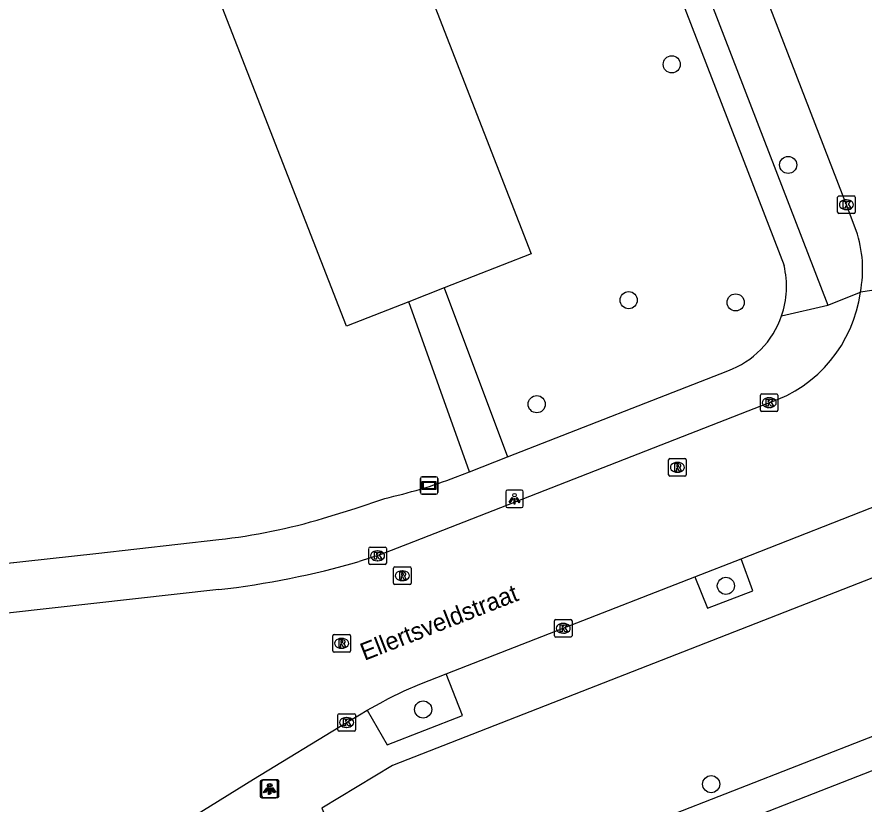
# Model space of a CAD drawing. Extents: x 159689 to 160786, y 387323 to 388339.
# Drawn here: x 159830.68 to 159878.99, y 387781.97 to 387826.82 of the extents above; entities that cross this region are included whole.
import ezdxf

# ---------------------------------------------------------------- set-up
doc = ezdxf.new("R2010")
doc.units = 0
for name, color, linetype in [('IMGEO_Boom', 7, 'Continuous'), ('IMGEO_Kolk', 7, 'Continuous'), ('IMGEO_Lichtpunt', 7, 'Continuous'), ('IMGEO_Openbare_ruimte_label', 7, 'Continuous'), ('IMGEO_Pand', 7, 'Continuous'), ('IMGEO_Rijbaan_lokaal_gesloten', 7, 'Continuous'), ('IMGEO_Rioolput', 7, 'Continuous'), ('IMGEO_Verklikker', 7, 'Continuous'), ('IMGEO_Voetpad_open', 7, 'Continuous')]:
    doc.layers.add(name, color=color, linetype=linetype)

msp = doc.modelspace()

# ---------------------------------------------------------------- linework, layer by layer
at = {"layer": 'IMGEO_Boom'}
for centre in [(159868.023, 387824.123), (159874.661, 387818.392), (159865.569, 387810.686), (159871.667, 387810.557), (159860.324, 387804.755), (159871.111, 387794.407), (159853.845, 387787.363), (159870.269, 387783.106)]:
    msp.add_circle(centre, 0.489, dxfattribs=at)
at = {"layer": 'IMGEO_Kolk'}
for p, q in [((159877.483, 387815.697), (159877.483, 387816.549)), ((159877.558, 387816.623), (159878.41, 387816.623)), ((159877.971, 387816.403), (159877.996, 387816.403)), ((159878.484, 387816.549), (159878.484, 387815.697)), ((159878.41, 387815.623), (159877.558, 387815.623)), ((159877.994, 387815.843), (159877.969, 387815.843)), ((159873.08, 387804.415), (159873.08, 387805.267)), ((159873.155, 387805.341), (159874.007, 387805.341)), ((159874.081, 387805.267), (159874.081, 387804.415)), ((159873.568, 387805.121), (159873.593, 387805.121)), ((159874.007, 387804.341), (159873.155, 387804.341)), ((159873.591, 387804.561), (159873.566, 387804.561)), ((159850.822, 387796.618), (159851.674, 387796.618)), ((159850.747, 387795.692), (159850.747, 387796.544)), ((159851.235, 387796.398), (159851.26, 387796.398)), ((159851.748, 387796.544), (159851.748, 387795.692)), ((159851.674, 387795.618), (159850.822, 387795.618)), ((159851.258, 387795.838), (159851.233, 387795.838)), ((159861.334, 387791.563), (159861.334, 387792.415)), ((159861.409, 387792.489), (159862.261, 387792.489)), ((159861.822, 387792.269), (159861.847, 387792.269)), ((159862.335, 387792.415), (159862.335, 387791.563)), ((159862.261, 387791.489), (159861.409, 387791.489)), ((159861.845, 387791.709), (159861.82, 387791.709)), ((159848.984, 387786.196), (159848.984, 387787.048)), ((159849.059, 387787.122), (159849.911, 387787.122)), ((159849.472, 387786.902), (159849.497, 387786.902)), ((159849.985, 387787.048), (159849.985, 387786.196)), ((159849.911, 387786.122), (159849.059, 387786.122)), ((159849.495, 387786.342), (159849.47, 387786.342))]:
    msp.add_line(p, q, dxfattribs=at)
for points in [[(159877.483, 387815.697), (159877.483, 387816.549)], [(159877.558, 387816.623), (159878.41, 387816.623)], [(159878.484, 387816.549), (159878.484, 387815.697)], [(159877.804, 387816.323), (159877.927, 387816.323), (159877.927, 387816.172), (159878.057, 387816.323), (159878.221, 387816.323), (159878.075, 387816.172), (159878.228, 387815.923), (159878.076, 387815.923), (159877.991, 387816.087), (159877.927, 387816.02), (159877.927, 387815.923), (159877.804, 387815.923), (159877.804, 387816.323)], [(159878.41, 387815.623), (159877.558, 387815.623)], [(159873.08, 387804.415), (159873.08, 387805.267)], [(159873.155, 387805.341), (159874.007, 387805.341)], [(159874.081, 387805.267), (159874.081, 387804.415)], [(159873.401, 387805.041), (159873.524, 387805.041), (159873.524, 387804.89), (159873.654, 387805.041), (159873.818, 387805.041), (159873.672, 387804.89), (159873.825, 387804.641), (159873.673, 387804.641), (159873.588, 387804.805), (159873.524, 387804.738), (159873.524, 387804.641), (159873.401, 387804.641), (159873.401, 387805.041)], [(159874.007, 387804.341), (159873.155, 387804.341)], [(159850.822, 387796.618), (159851.674, 387796.618)], [(159850.747, 387795.692), (159850.747, 387796.544)], [(159851.068, 387796.318), (159851.191, 387796.318), (159851.191, 387796.167), (159851.321, 387796.318), (159851.485, 387796.318), (159851.339, 387796.167), (159851.492, 387795.918), (159851.34, 387795.918), (159851.255, 387796.082), (159851.191, 387796.015), (159851.191, 387795.918), (159851.068, 387795.918), (159851.068, 387796.318)], [(159851.748, 387796.544), (159851.748, 387795.692)], [(159851.674, 387795.618), (159850.822, 387795.618)], [(159861.334, 387791.563), (159861.334, 387792.415)], [(159861.409, 387792.489), (159862.261, 387792.489)], [(159862.335, 387792.415), (159862.335, 387791.563)], [(159861.655, 387792.189), (159861.778, 387792.189), (159861.778, 387792.038), (159861.908, 387792.189), (159862.072, 387792.189), (159861.926, 387792.038), (159862.079, 387791.789), (159861.927, 387791.789), (159861.842, 387791.953), (159861.778, 387791.886), (159861.778, 387791.789), (159861.655, 387791.789), (159861.655, 387792.189)], [(159862.261, 387791.489), (159861.409, 387791.489)], [(159848.984, 387786.196), (159848.984, 387787.048)], [(159849.059, 387787.122), (159849.911, 387787.122)], [(159849.985, 387787.048), (159849.985, 387786.196)], [(159849.305, 387786.822), (159849.428, 387786.822), (159849.428, 387786.671), (159849.558, 387786.822), (159849.722, 387786.822), (159849.576, 387786.671), (159849.729, 387786.422), (159849.577, 387786.422), (159849.492, 387786.586), (159849.428, 387786.519), (159849.428, 387786.422), (159849.305, 387786.422), (159849.305, 387786.822)], [(159849.911, 387786.122), (159849.059, 387786.122)]]:
    msp.add_lwpolyline(points, dxfattribs=at)
for centre, start, end in [((159877.56, 387816.547), 91.552, 178.448), ((159877.56, 387816.547), 91.552, 178.448), ((159878.408, 387816.547), 1.552, 88.448), ((159878.408, 387816.547), 1.552, 88.448), ((159877.56, 387815.699), 181.552, 268.448), ((159877.56, 387815.699), 181.552, 268.448), ((159878.408, 387815.699), 271.552, 358.448), ((159878.408, 387815.699), 271.552, 358.448), ((159873.157, 387805.265), 91.552, 178.448), ((159873.157, 387805.265), 91.552, 178.448), ((159874.005, 387805.265), 1.552, 88.448), ((159874.005, 387805.265), 1.552, 88.448), ((159873.157, 387804.417), 181.552, 268.448), ((159873.157, 387804.417), 181.552, 268.448), ((159874.005, 387804.417), 271.552, 358.448), ((159874.005, 387804.417), 271.552, 358.448), ((159850.824, 387796.542), 91.552, 178.448), ((159850.824, 387796.542), 91.552, 178.448), ((159851.672, 387796.542), 1.552, 88.448), ((159851.672, 387796.542), 1.552, 88.448), ((159850.824, 387795.694), 181.552, 268.448), ((159850.824, 387795.694), 181.552, 268.448), ((159851.672, 387795.694), 271.552, 358.448), ((159851.672, 387795.694), 271.552, 358.448), ((159861.411, 387792.413), 91.552, 178.448), ((159861.411, 387792.413), 91.552, 178.448), ((159862.259, 387792.413), 1.552, 88.448), ((159862.259, 387792.413), 1.552, 88.448), ((159861.411, 387791.565), 181.552, 268.448), ((159861.411, 387791.565), 181.552, 268.448), ((159862.259, 387791.565), 271.552, 358.448), ((159862.259, 387791.565), 271.552, 358.448), ((159849.061, 387787.046), 91.552, 178.448), ((159849.061, 387787.046), 91.552, 178.448), ((159849.909, 387787.046), 1.552, 88.448), ((159849.909, 387787.046), 1.552, 88.448), ((159849.061, 387786.198), 181.552, 268.448), ((159849.061, 387786.198), 181.552, 268.448), ((159849.909, 387786.198), 271.552, 358.448), ((159849.909, 387786.198), 271.552, 358.448)]:
    msp.add_arc(centre, 0.0765, start, end, dxfattribs=at)
for centre, major_axis, ratio, start_param, end_param in [((159877.97, 387816.123), (-0.387, 0.002), 0.722429, 4.712389, 7.853982), ((159877.995, 387816.123), (-0.39, 0.002), 0.717154, 1.570796, 4.712389), ((159873.567, 387804.841), (-0.387, 0.002), 0.722429, 4.712389, 7.853982), ((159873.592, 387804.841), (-0.39, 0.002), 0.717154, 1.570796, 4.712389), ((159851.234, 387796.118), (-0.387, 0.002), 0.722429, 4.712389, 7.853982), ((159851.259, 387796.118), (-0.39, 0.002), 0.717154, 1.570796, 4.712389), ((159861.821, 387791.989), (-0.387, 0.002), 0.722429, 4.712389, 7.853982), ((159861.846, 387791.989), (-0.39, 0.002), 0.717154, 1.570796, 4.712389), ((159849.471, 387786.622), (-0.387, 0.002), 0.722429, 4.712389, 7.853982), ((159849.496, 387786.622), (-0.39, 0.002), 0.717154, 1.570796, 4.712389)]:
    msp.add_ellipse(centre, major_axis=major_axis, ratio=ratio, start_param=start_param, end_param=end_param, dxfattribs=at)
at = {"layer": 'IMGEO_Lichtpunt'}
for p, q in [((159858.558, 387799.772), (159858.558, 387798.965)), ((159858.558, 387799.772), (159858.558, 387798.965)), ((159859.46, 387799.867), (159858.652, 387799.867)), ((159859.46, 387799.867), (159858.652, 387799.867)), ((159859.554, 387798.965), (159859.554, 387799.772)), ((159859.554, 387798.965), (159859.554, 387799.772)), ((159858.652, 387798.871), (159859.46, 387798.871)), ((159858.652, 387798.871), (159859.46, 387798.871)), ((159844.554, 387783.23), (159844.554, 387782.423)), ((159844.554, 387783.23), (159844.554, 387782.423)), ((159844.631, 387783.255), (159844.631, 387782.448)), ((159844.631, 387783.255), (159844.631, 387782.448)), ((159845.456, 387783.325), (159844.648, 387783.325)), ((159845.456, 387783.325), (159844.648, 387783.325)), ((159845.533, 387783.35), (159844.725, 387783.35)), ((159845.533, 387783.35), (159844.725, 387783.35)), ((159845.55, 387782.423), (159845.55, 387783.23)), ((159845.55, 387782.423), (159845.55, 387783.23)), ((159845.627, 387782.448), (159845.627, 387783.255)), ((159845.627, 387782.448), (159845.627, 387783.255)), ((159844.648, 387782.329), (159845.456, 387782.329)), ((159844.648, 387782.329), (159845.456, 387782.329)), ((159844.725, 387782.354), (159845.533, 387782.354)), ((159844.725, 387782.354), (159845.533, 387782.354))]:
    msp.add_line(p, q, dxfattribs=at)
for points in [[(159858.932, 387799.436), (159858.971, 387799.408), (159858.783, 387799.146), (159858.745, 387799.173), (159858.932, 387799.436)], [(159859.034, 387799.388), (159859.081, 387799.388), (159859.081, 387799.066), (159859.034, 387799.066), (159859.034, 387799.388)], [(159859.144, 387799.408), (159859.182, 387799.435), (159859.369, 387799.173), (159859.33, 387799.145), (159859.144, 387799.408)], [(159844.928, 387782.894), (159844.967, 387782.866), (159844.779, 387782.604), (159844.741, 387782.631), (159844.928, 387782.894)], [(159845.005, 387782.919), (159845.044, 387782.891), (159844.856, 387782.629), (159844.818, 387782.656), (159845.005, 387782.919)], [(159845.03, 387782.846), (159845.077, 387782.846), (159845.077, 387782.524), (159845.03, 387782.524), (159845.03, 387782.846)], [(159845.107, 387782.871), (159845.154, 387782.871), (159845.154, 387782.549), (159845.107, 387782.549), (159845.107, 387782.871)], [(159845.14, 387782.866), (159845.178, 387782.893), (159845.365, 387782.631), (159845.326, 387782.603), (159845.14, 387782.866)], [(159845.217, 387782.891), (159845.255, 387782.918), (159845.442, 387782.656), (159845.403, 387782.628), (159845.217, 387782.891)]]:
    msp.add_lwpolyline(points, dxfattribs=at)
for centre in [(159859.057, 387799.57), (159845.053, 387783.028), (159845.13, 387783.053)]:
    msp.add_circle(centre, 0.0994, dxfattribs=at)
for centre, start, end in [((159858.652, 387799.772), 90, 180), ((159858.652, 387799.772), 90, 180), ((159859.46, 387799.772), 0, 90), ((159859.46, 387799.772), 0, 90), ((159858.652, 387798.965), 180, 270), ((159858.652, 387798.965), 180, 270), ((159859.46, 387798.965), 270, 0), ((159859.46, 387798.965), 270, 360), ((159844.648, 387783.23), 90, 180), ((159844.648, 387783.23), 90, 180), ((159844.725, 387783.255), 90, 180), ((159844.725, 387783.255), 90, 180), ((159845.456, 387783.23), 0, 90), ((159845.456, 387783.23), 0, 90), ((159845.533, 387783.255), 0, 90), ((159845.533, 387783.255), 0, 90), ((159844.648, 387782.423), 180, 270), ((159844.648, 387782.423), 180, 270), ((159844.725, 387782.448), 180, 270), ((159844.725, 387782.448), 180, 270), ((159845.456, 387782.423), 270, 0), ((159845.456, 387782.423), 270, 360), ((159845.533, 387782.448), 270, 0), ((159845.533, 387782.448), 270, 360)]:
    msp.add_arc(centre, 0.0946, start, end, dxfattribs=at)
at = {"layer": 'IMGEO_Pand'}
for points in [[(159836.584, 387873.414), (159860.016, 387813.317), (159855.053, 387811.382)], [(159853.031, 387810.594), (159849.48, 387809.209), (159834.729, 387847.038)], [(159855.053, 387811.382), (159853.031, 387810.594)]]:
    msp.add_lwpolyline(points, dxfattribs=at)
at = {"layer": 'IMGEO_Rijbaan_lokaal_gesloten'}
for points in [[(159878.537, 387814.653), (159877.984, 387816.123), (159865.387, 387848.684), (159859.445, 387864.091), (159856.684, 387871.307)], [(159886.318, 387812.251), (159878.778, 387811.137)], [(159873.581, 387804.841), (159853.296, 387796.908), (159851.432, 387796.197), (159850.208, 387795.792)], [(159871.972, 387795.937), (159880.407, 387799.243), (159881.436, 387799.659)], [(159869.348, 387794.92), (159871.972, 387795.937)], [(159855.16, 387789.388), (159861.835, 387791.989), (159869.348, 387794.92)], [(159842.198, 387794.189), (159830.149, 387792.856)], [(159850.661, 387787.323), (159851.392, 387787.722), (159851.879, 387787.982), (159852.765, 387788.424), (159853.652, 387788.804), (159855.16, 387789.388)], [(159831.047, 387773.947), (159838.282, 387779.58), (159839.919, 387780.743), (159840.766, 387781.286), (159844.166, 387783.389), (159849.485, 387786.622), (159850.217, 387787.047), (159850.661, 387787.323)]]:
    msp.add_lwpolyline(points, dxfattribs=at)
for centre, radius, start, end in [((159872.16, 387812.45), 6.747, 348.7816, 19.0606), ((159871.107, 387812.176), 7.741, 288.6365, 352.2879), ((159836.225, 387844.85), 51.012, 276.7244, 285.9092)]:
    msp.add_arc(centre, radius, start, end, dxfattribs=at)
at = {"layer": 'IMGEO_Rioolput'}
for p, q in [((159867.845, 387800.732), (159867.845, 387801.584)), ((159867.92, 387801.658), (159868.772, 387801.658)), ((159868.333, 387801.438), (159868.358, 387801.438)), ((159868.846, 387801.584), (159868.846, 387800.732)), ((159868.772, 387800.658), (159867.92, 387800.658)), ((159868.356, 387800.878), (159868.331, 387800.878)), ((159852.158, 387794.556), (159852.158, 387795.408)), ((159852.233, 387795.482), (159853.085, 387795.482)), ((159852.646, 387795.262), (159852.671, 387795.262)), ((159853.159, 387795.408), (159853.159, 387794.556)), ((159852.669, 387794.702), (159852.644, 387794.702)), ((159853.085, 387794.482), (159852.233, 387794.482)), ((159848.699, 387790.706), (159848.699, 387791.558)), ((159848.774, 387791.632), (159849.626, 387791.632)), ((159849.187, 387791.412), (159849.212, 387791.412)), ((159849.7, 387791.558), (159849.7, 387790.706)), ((159849.21, 387790.852), (159849.185, 387790.852)), ((159849.626, 387790.632), (159848.774, 387790.632))]:
    msp.add_line(p, q, dxfattribs=at)
for points in [[(159867.845, 387800.732), (159867.845, 387801.584)], [(159867.92, 387801.658), (159868.772, 387801.658)], [(159868.846, 387801.584), (159868.846, 387800.732)], [(159868.434, 387801.356), (159868.182, 387801.358), (159868.182, 387800.958)], [(159868.182, 387800.958), (159868.306, 387800.958), (159868.306, 387801.12), (159868.317, 387801.12)], [(159868.36, 387801.277), (159868.306, 387801.277), (159868.306, 387801.196)], [(159868.306, 387801.196), (159868.358, 387801.196)], [(159868.364, 387801.091), (159868.435, 387800.958), (159868.575, 387800.958), (159868.51, 387801.084)], [(159868.772, 387800.658), (159867.92, 387800.658)], [(159852.158, 387794.556), (159852.158, 387795.408)], [(159852.233, 387795.482), (159853.085, 387795.482)], [(159852.747, 387795.18), (159852.495, 387795.182), (159852.495, 387794.782)], [(159853.159, 387795.408), (159853.159, 387794.556)], [(159852.495, 387794.782), (159852.619, 387794.782), (159852.619, 387794.944), (159852.63, 387794.944)], [(159852.673, 387795.101), (159852.619, 387795.101), (159852.619, 387795.02)], [(159852.619, 387795.02), (159852.671, 387795.02)], [(159852.677, 387794.915), (159852.748, 387794.782), (159852.888, 387794.782), (159852.823, 387794.908)], [(159853.085, 387794.482), (159852.233, 387794.482)], [(159848.699, 387790.706), (159848.699, 387791.558)], [(159848.774, 387791.632), (159849.626, 387791.632)], [(159849.288, 387791.33), (159849.036, 387791.332), (159849.036, 387790.932)], [(159849.214, 387791.251), (159849.16, 387791.251), (159849.16, 387791.17)], [(159849.7, 387791.558), (159849.7, 387790.706)], [(159849.036, 387790.932), (159849.16, 387790.932), (159849.16, 387791.094), (159849.171, 387791.094)], [(159849.16, 387791.17), (159849.212, 387791.17)], [(159849.218, 387791.065), (159849.289, 387790.932), (159849.429, 387790.932), (159849.364, 387791.058)], [(159849.626, 387790.632), (159848.774, 387790.632)]]:
    msp.add_lwpolyline(points, dxfattribs=at)
for centre, radius, start, end in [((159867.922, 387801.582), 0.0765, 91.552, 178.448), ((159867.922, 387801.582), 0.0765, 91.552, 178.448), ((159868.77, 387801.582), 0.0765, 1.552, 88.448), ((159868.77, 387801.582), 0.0765, 1.552, 88.448), ((159868.316, 387801.067), 0.0533, 26.0293, 88.6989), ((159868.342, 387801.385), 0.19, 274.7715, 282.9687), ((159868.366, 387801.181), 0.0964, 77.0061, 93.1865), ((159868.38, 387801.238), 0.0378, 276.6634, 79.6772), ((159868.433, 387801.246), 0.109, 350.3612, 89.416), ((159868.431, 387801.246), 0.112, 277.5842, 350.9817), ((159868.415, 387801.031), 0.108, 29.5134, 73.7905), ((159867.922, 387800.734), 0.0765, 181.552, 268.448), ((159867.922, 387800.734), 0.0765, 181.552, 268.448), ((159868.77, 387800.734), 0.0765, 271.552, 358.448), ((159868.77, 387800.734), 0.0765, 271.552, 358.448), ((159852.235, 387795.406), 0.0765, 91.552, 178.448), ((159852.235, 387795.406), 0.0765, 91.552, 178.448), ((159852.746, 387795.07), 0.109, 350.3612, 89.416), ((159853.083, 387795.406), 0.0765, 1.552, 88.448), ((159853.083, 387795.406), 0.0765, 1.552, 88.448), ((159852.629, 387794.891), 0.0533, 26.0293, 88.6989), ((159852.655, 387795.209), 0.19, 274.7715, 282.9687), ((159852.679, 387795.005), 0.0964, 77.0061, 93.1865), ((159852.693, 387795.062), 0.0378, 276.6634, 79.6772), ((159852.744, 387795.07), 0.112, 277.5842, 350.9817), ((159852.728, 387794.855), 0.108, 29.5134, 73.7905), ((159852.235, 387794.558), 0.0765, 181.552, 268.448), ((159852.235, 387794.558), 0.0765, 181.552, 268.448), ((159853.083, 387794.558), 0.0765, 271.552, 358.448), ((159853.083, 387794.558), 0.0765, 271.552, 358.448), ((159848.776, 387791.556), 0.0765, 91.552, 178.448), ((159848.776, 387791.556), 0.0765, 91.552, 178.448), ((159849.22, 387791.155), 0.0964, 77.0061, 93.1865), ((159849.234, 387791.212), 0.0378, 276.6634, 79.6772), ((159849.287, 387791.22), 0.109, 350.3612, 89.416), ((159849.624, 387791.556), 0.0765, 1.552, 88.448), ((159849.624, 387791.556), 0.0765, 1.552, 88.448), ((159849.17, 387791.041), 0.0533, 26.0293, 88.6989), ((159849.196, 387791.359), 0.19, 274.7715, 282.9687), ((159849.285, 387791.22), 0.112, 277.5842, 350.9817), ((159849.269, 387791.005), 0.108, 29.5134, 73.7905), ((159848.776, 387790.708), 0.0765, 181.552, 268.448), ((159848.776, 387790.708), 0.0765, 181.552, 268.448), ((159849.624, 387790.708), 0.0765, 271.552, 358.448), ((159849.624, 387790.708), 0.0765, 271.552, 358.448)]:
    msp.add_arc(centre, radius, start, end, dxfattribs=at)
for centre, major_axis, ratio, start_param, end_param in [((159868.332, 387801.158), (-0.387, 0.002), 0.722429, 4.712389, 7.853982), ((159868.357, 387801.158), (-0.39, 0.002), 0.717154, 1.570796, 4.712389), ((159852.645, 387794.982), (-0.387, 0.002), 0.722429, 4.712389, 7.853982), ((159852.67, 387794.982), (-0.39, 0.002), 0.717154, 1.570796, 4.712389), ((159849.186, 387791.132), (-0.387, 0.002), 0.722429, 4.712389, 7.853982), ((159849.211, 387791.132), (-0.39, 0.002), 0.717154, 1.570796, 4.712389)]:
    msp.add_ellipse(centre, major_axis=major_axis, ratio=ratio, start_param=start_param, end_param=end_param, dxfattribs=at)
at = {"layer": 'IMGEO_Verklikker'}
for p, q in [((159853.688, 387799.722), (159853.688, 387800.522)), ((159853.688, 387800.522), (159853.688, 387799.722)), ((159853.788, 387800.622), (159854.578, 387800.622)), ((159854.578, 387800.622), (159853.788, 387800.622)), ((159854.678, 387800.522), (159854.678, 387799.722)), ((159854.678, 387799.722), (159854.678, 387800.522)), ((159854.578, 387799.622), (159853.788, 387799.622)), ((159853.788, 387799.622), (159854.578, 387799.622))]:
    msp.add_line(p, q, dxfattribs=at)
for points in [[(159853.789, 387800.354), (159854.577, 387800.354), (159854.577, 387799.89), (159853.789, 387799.89), (159853.789, 387800.354)], [(159853.854, 387800.289), (159853.854, 387799.955), (159854.512, 387799.955), (159854.512, 387800.289), (159853.854, 387800.289)]]:
    msp.add_lwpolyline(points, dxfattribs=at)
for centre, start, end in [((159853.788, 387800.522), 90, 180), ((159853.788, 387800.522), 90, 180), ((159854.578, 387800.522), 0, 90), ((159854.578, 387800.522), 360, 90), ((159853.788, 387799.722), 180, 270), ((159853.788, 387799.722), 180, 270), ((159854.578, 387799.722), 270, 0), ((159854.578, 387799.722), 270, 0)]:
    msp.add_arc(centre, 0.1, start, end, dxfattribs=at)
at = {"layer": 'IMGEO_Voetpad_open'}
for points in [[(159853.844, 387870.294), (159853.953, 387869.963), (159854.825, 387867.601), (159856.683, 387862.798), (159876.926, 387810.401)], [(159853.578, 387866.6), (159855.23, 387862.319), (159874.427, 387812.66)], [(159855.053, 387811.382), (159858.661, 387801.76)], [(159876.926, 387810.401), (159878.778, 387811.137)], [(159856.484, 387800.91), (159853.031, 387810.594)], [(159874.286, 387809.786), (159876.926, 387810.401)], [(159858.661, 387801.76), (159871.218, 387806.662)], [(159856.484, 387800.91), (159858.661, 387801.76)], [(159855.695, 387800.602), (159856.484, 387800.91)], [(159848.161, 387798.261), (159849.969, 387798.811), (159851.654, 387799.389)], [(159815.382, 387794.08), (159825.793, 387795.216), (159835.176, 387796.241), (159842.189, 387797.049)], [(159887.85, 387789.101), (159884.834, 387796.943), (159852.103, 387784.175), (159848.069, 387781.74), (159851.074, 387774.741), (159887.85, 387789.101)], [(159869.348, 387794.92), (159870.067, 387793.127), (159872.655, 387794.127), (159871.972, 387795.937)], [(159850.661, 387787.323), (159851.793, 387785.348), (159856.085, 387787.023), (159855.16, 387789.388)], [(159889.217, 387785.566), (159888.535, 387787.416), (159852.85, 387773.468), (159853.549, 387771.683)]]:
    msp.add_lwpolyline(points, dxfattribs=at)
for centre, radius, start, end in [((159869.46, 387811.463), 5.109, 340.8367, 13.5459), ((159869.454, 387811.463), 5.115, 290.1758, 340.8605), ((159845.551, 387827.059), 28.335, 282.4387, 290.978), ((159838.823, 387828.952), 32.08, 276.0222, 286.9222)]:
    msp.add_arc(centre, radius, start, end, dxfattribs=at)

# ---------------------------------------------------------------- texts
at = {"layer": 'IMGEO_Openbare_ruimte_label'}
msp.add_text('Ellertsveldstraat', height=1, rotation=21.3544, dxfattribs=at).set_placement((159850.504, 387790.129))

doc.saveas('drawing.dxf')
